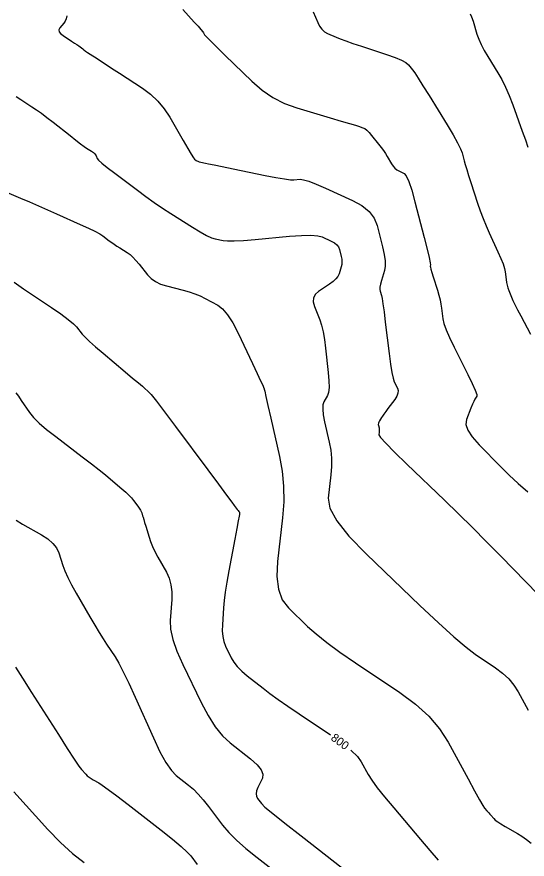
# Model space of a CAD drawing. Extents: x 2082232 to 2083549, y 592624 to 593832.
# Drawn here: x 2083256.2 to 2083299.1, y 592816.8 to 592887.5 of the extents above; entities that cross this region are included whole.
import ezdxf

# ---------------------------------------------------------------- set-up
doc = ezdxf.new("R2010")
doc.units = 0
doc.layers.add('DT_X_Contour_Major', color=7, linetype='Continuous')
doc.layers.add('DT_X_Contour_Minor', color=7, linetype='Continuous')

msp = doc.modelspace()

# ---------------------------------------------------------------- linework, layer by layer
at = {"layer": 'DT_X_Contour_Major'}
for points in [[(2083281.095, 592887.932), (2083281.482, 592887.027), (2083281.642, 592886.715), (2083281.834, 592886.459), (2083282.057, 592886.257), (2083282.311, 592886.111), (2083283.029, 592885.793), (2083283.364, 592885.656), (2083283.829, 592885.484), (2083284.424, 592885.275), (2083285.15, 592885.03), (2083287.259, 592884.33), (2083287.967, 592884.08), (2083288.51, 592883.855), (2083288.886, 592883.656), (2083289.097, 592883.483), (2083289.437, 592883.054), (2083289.619, 592882.798), (2083289.911, 592882.352), (2083290.313, 592881.716), (2083290.825, 592880.89), (2083292.335, 592878.435), (2083292.839, 592877.597), (2083293.218, 592876.925), (2083293.473, 592876.42), (2083293.603, 592876.08), (2083293.782, 592875.397), (2083293.867, 592875.091), (2083293.988, 592874.686), (2083294.145, 592874.183), (2083294.338, 592873.581), (2083294.899, 592871.843), (2083295.117, 592871.198), (2083295.352, 592870.568), (2083295.604, 592869.952), (2083295.872, 592869.35), (2083296.609, 592867.764), (2083296.854, 592867.213), (2083297.037, 592866.75), (2083297.158, 592866.374), (2083297.217, 592866.087), (2083297.29, 592865.437), (2083297.325, 592865.198), (2083297.374, 592864.965), (2083297.439, 592864.74), (2083297.517, 592864.522), (2083297.748, 592863.95), (2083297.861, 592863.691), (2083298.03, 592863.343), (2083298.254, 592862.905), (2083298.532, 592862.378), (2083299.349, 592860.854)], [(2083255.998, 592865.204), (2083256.788, 592864.667), (2083259.132, 592863.09), (2083259.923, 592862.545), (2083260.539, 592862.091), (2083260.98, 592861.728), (2083261.245, 592861.458), (2083261.719, 592860.858), (2083261.961, 592860.589), (2083262.333, 592860.229), (2083262.835, 592859.78), (2083263.467, 592859.241), (2083265.325, 592857.683), (2083265.95, 592857.159), (2083266.429, 592856.756), (2083266.763, 592856.475), (2083266.953, 592856.314), (2083267.264, 592856.046), (2083267.494, 592855.786), (2083267.949, 592855.21), (2083268.629, 592854.316), (2083269.535, 592853.104), (2083272.252, 592849.451), (2083273.155, 592848.237), (2083273.827, 592847.334), (2083274.267, 592846.743), (2083274.476, 592846.464), (2083274.726, 592846.134), (2083274.808, 592846.025), (2083274.867, 592845.945), (2083274.904, 592845.893), (2083274.917, 592845.87), (2083274.922, 592845.848), (2083274.923, 592845.838), (2083274.923, 592845.822), (2083274.922, 592845.802), (2083274.92, 592845.778), (2083274.912, 592845.706), (2083274.885, 592845.557), (2083274.813, 592845.163), (2083274.694, 592844.524), (2083274.529, 592843.64), (2083274.026, 592840.958), (2083273.857, 592840.01), (2083273.725, 592839.18), (2083273.631, 592838.467), (2083273.576, 592837.871), (2083273.478, 592836.438), (2083273.468, 592835.923), (2083273.511, 592835.451), (2083273.606, 592835.024), (2083273.754, 592834.64), (2083274.22, 592833.675), (2083274.435, 592833.309), (2083274.732, 592832.935), (2083275.109, 592832.553), (2083275.567, 592832.163), (2083276.898, 592831.111), (2083277.462, 592830.68), (2083278.156, 592830.176), (2083278.981, 592829.6), (2083279.935, 592828.951), (2083282.563, 592827.185)], [(2083284.246, 592825.931), (2083284.293, 592825.892), (2083284.813, 592825.381), (2083285.134, 592824.94), (2083285.724, 592823.856), (2083286.023, 592823.376), (2083286.478, 592822.749), (2083287.089, 592821.976), (2083287.855, 592821.057), (2083290.106, 592818.41), (2083290.902, 592817.475), (2083291.601, 592816.656)]]:
    msp.add_lwpolyline(points, dxfattribs=at)
at = {"layer": 'DT_X_Contour_Minor'}
for points in [[(2083260.419, 592887.584), (2083260.363, 592887.349), (2083260.279, 592887.147), (2083260.167, 592886.979), (2083259.828, 592886.572), (2083259.751, 592886.418), (2083259.772, 592886.258), (2083259.892, 592886.093), (2083260.11, 592885.924), (2083260.824, 592885.464), (2083261.069, 592885.305), (2083261.269, 592885.172), (2083261.423, 592885.065), (2083261.532, 592884.984), (2083261.762, 592884.803), (2083261.865, 592884.726), (2083262.001, 592884.63), (2083262.171, 592884.515), (2083262.374, 592884.382), (2083262.961, 592884.003), (2083263.244, 592883.82), (2083263.653, 592883.553), (2083264.187, 592883.203), (2083264.846, 592882.771), (2083266.771, 592881.506), (2083267.456, 592880.999), (2083268.066, 592880.425), (2083268.602, 592879.784), (2083269.063, 592879.078), (2083270.194, 592877.104), (2083270.571, 592876.451), (2083270.854, 592875.974), (2083271.043, 592875.672), (2083271.138, 592875.545), (2083271.267, 592875.44), (2083271.328, 592875.402), (2083271.414, 592875.367), (2083271.525, 592875.333), (2083271.661, 592875.301), (2083272.057, 592875.221), (2083272.314, 592875.168), (2083272.785, 592875.071), (2083273.472, 592874.929), (2083274.375, 592874.743), (2083277.068, 592874.187), (2083277.977, 592874.007), (2083278.683, 592873.884), (2083279.186, 592873.817), (2083279.486, 592873.807), (2083280.016, 592873.856), (2083280.298, 592873.823), (2083280.743, 592873.689), (2083281.354, 592873.454), (2083282.128, 592873.117), (2083284.413, 592872.083), (2083285.185, 592871.659), (2083285.785, 592871.165), (2083286.214, 592870.6), (2083286.471, 592869.964), (2083286.93, 592868.174), (2083287.068, 592867.547), (2083287.14, 592867.008), (2083287.145, 592866.559), (2083287.083, 592866.197), (2083286.828, 592865.353), (2083286.75, 592865.059), (2083286.706, 592864.811), (2083286.696, 592864.609), (2083286.722, 592864.452), (2083286.835, 592864.097), (2083286.887, 592863.857), (2083286.958, 592863.403), (2083287.047, 592862.736), (2083287.155, 592861.855), (2083287.469, 592859.221), (2083287.584, 592858.333), (2083287.695, 592857.641), (2083287.801, 592857.146), (2083287.903, 592856.849), (2083288.167, 592856.319), (2083288.227, 592856.11), (2083288.21, 592855.881), (2083288.115, 592855.631), (2083287.942, 592855.362), (2083287.377, 592854.615), (2083287.184, 592854.356), (2083287.028, 592854.141), (2083286.91, 592853.97), (2083286.829, 592853.842), (2083286.663, 592853.559), (2083286.61, 592853.456), (2083286.578, 592853.36), (2083286.566, 592853.27), (2083286.575, 592853.186), (2083286.624, 592852.971), (2083286.639, 592852.889), (2083286.646, 592852.805), (2083286.647, 592852.718), (2083286.64, 592852.628), (2083286.612, 592852.385), (2083286.751, 592852.163), (2083287.188, 592851.68), (2083287.923, 592850.937), (2083288.956, 592849.932), (2083292.108, 592846.906), (2083293.29, 592845.762), (2083294.472, 592844.598), (2083295.655, 592843.414), (2083296.838, 592842.211), (2083299.992, 592838.978)], [(2083270.165, 592888.127), (2083271.12, 592887.064), (2083271.438, 592886.707), (2083271.674, 592886.437), (2083271.829, 592886.252), (2083271.902, 592886.152), (2083271.988, 592886.001), (2083272.121, 592885.849), (2083272.454, 592885.508), (2083272.988, 592884.979), (2083273.722, 592884.259), (2083275.947, 592882.089), (2083276.808, 592881.339), (2083277.723, 592880.715), (2083278.692, 592880.218), (2083279.714, 592879.847), (2083282.513, 592879.028), (2083283.449, 592878.753), (2083284.158, 592878.543), (2083284.641, 592878.398), (2083284.897, 592878.318), (2083285.277, 592878.192), (2083285.43, 592878.116), (2083285.601, 592877.982), (2083285.793, 592877.79), (2083286.004, 592877.541), (2083286.593, 592876.798), (2083286.803, 592876.526), (2083286.992, 592876.266), (2083287.16, 592876.017), (2083287.307, 592875.782), (2083287.669, 592875.169), (2083287.81, 592874.958), (2083287.958, 592874.786), (2083288.114, 592874.652), (2083288.278, 592874.556), (2083288.727, 592874.353), (2083288.911, 592874.146), (2083289.123, 592873.679), (2083289.366, 592872.951), (2083289.638, 592871.961), (2083290.403, 592868.976), (2083290.652, 592867.991), (2083290.828, 592867.278), (2083290.928, 592866.836), (2083290.955, 592866.665), (2083290.926, 592866.57), (2083290.934, 592866.486), (2083290.977, 592866.306), (2083291.057, 592866.03), (2083291.173, 592865.657), (2083291.53, 592864.535), (2083291.653, 592864.126), (2083291.751, 592863.739), (2083291.826, 592863.374), (2083291.877, 592863.032), (2083291.983, 592862.149), (2083292.071, 592861.752), (2083292.257, 592861.222), (2083292.54, 592860.56), (2083292.921, 592859.766), (2083294.066, 592857.471), (2083294.436, 592856.71), (2083294.688, 592856.15), (2083294.821, 592855.79), (2083294.836, 592855.631), (2083294.716, 592855.473), (2083294.659, 592855.376), (2083294.577, 592855.205), (2083294.47, 592854.958), (2083294.338, 592854.636), (2083293.953, 592853.677), (2083293.912, 592853.275), (2083294.077, 592852.788), (2083294.449, 592852.217), (2083295.028, 592851.561), (2083296.845, 592849.697), (2083297.551, 592849), (2083298.305, 592848.305), (2083299.108, 592847.612)], [(2083294.281, 592887.765), (2083294.393, 592887.492), (2083294.513, 592887.129), (2083294.847, 592886.04), (2083294.996, 592885.618), (2083295.196, 592885.167), (2083295.445, 592884.688), (2083295.744, 592884.18), (2083296.606, 592882.788), (2083296.926, 592882.228), (2083297.24, 592881.594), (2083297.546, 592880.885), (2083297.845, 592880.102), (2083298.634, 592877.913), (2083298.905, 592877.166), (2083299.127, 592876.565)], [(2083256.162, 592880.809), (2083256.555, 592880.559), (2083257.493, 592879.956), (2083257.868, 592879.705), (2083258.288, 592879.406), (2083258.754, 592879.057), (2083259.266, 592878.659), (2083260.693, 592877.533), (2083261.181, 592877.151), (2083261.576, 592876.848), (2083261.876, 592876.626), (2083262.082, 592876.483), (2083262.507, 592876.208), (2083262.65, 592876.108), (2083262.76, 592876.011), (2083262.838, 592875.919), (2083262.883, 592875.831), (2083262.958, 592875.602), (2083263.072, 592875.459), (2083263.357, 592875.205), (2083263.814, 592874.839), (2083264.443, 592874.36), (2083266.347, 592872.935), (2083267.058, 592872.412), (2083267.761, 592871.915), (2083268.458, 592871.442), (2083269.148, 592870.993), (2083270.979, 592869.831), (2083271.611, 592869.443), (2083272.137, 592869.151), (2083272.555, 592868.954), (2083272.865, 592868.853), (2083273.551, 592868.712), (2083273.911, 592868.678), (2083274.478, 592868.682), (2083275.252, 592868.725), (2083276.233, 592868.806), (2083279.124, 592869.072), (2083280.108, 592869.144), (2083280.892, 592869.158), (2083281.477, 592869.115), (2083281.861, 592869.015), (2083282.621, 592868.671), (2083282.877, 592868.53), (2083283.076, 592868.366), (2083283.219, 592868.178), (2083283.304, 592867.967), (2083283.457, 592867.372), (2083283.499, 592867.15), (2083283.51, 592866.93), (2083283.491, 592866.711), (2083283.441, 592866.495), (2083283.268, 592865.921), (2083283.169, 592865.704), (2083283.001, 592865.486), (2083282.766, 592865.265), (2083282.462, 592865.043), (2083281.56, 592864.447), (2083281.285, 592864.199), (2083281.135, 592863.904), (2083281.112, 592863.56), (2083281.214, 592863.168), (2083281.653, 592862.059), (2083281.808, 592861.599), (2083281.942, 592861.049), (2083282.055, 592860.41), (2083282.147, 592859.682), (2083282.364, 592857.621), (2083282.421, 592856.921), (2083282.43, 592856.365), (2083282.389, 592855.953), (2083282.299, 592855.687), (2083281.995, 592855.169), (2083281.913, 592854.918), (2083281.897, 592854.555), (2083281.946, 592854.079), (2083282.061, 592853.491), (2083282.454, 592851.773), (2083282.573, 592851.118), (2083282.634, 592850.441), (2083282.637, 592849.743), (2083282.583, 592849.023), (2083282.361, 592847.076), (2083282.499, 592846.235), (2083283.08, 592845.171), (2083284.102, 592843.886), (2083285.567, 592842.379), (2083290.062, 592838.063), (2083291.616, 592836.594), (2083292.908, 592835.422), (2083293.937, 592834.548), (2083294.704, 592833.972), (2083296.397, 592832.834), (2083296.992, 592832.388), (2083297.508, 592831.903), (2083297.944, 592831.379), (2083298.3, 592830.817), (2083299.144, 592829.267)], [(2083254.501, 592873.155), (2083256.531, 592872.284), (2083257.291, 592871.956), (2083258.048, 592871.626), (2083258.803, 592871.294), (2083259.555, 592870.96), (2083261.557, 592870.067), (2083262.239, 592869.755), (2083262.783, 592869.489), (2083263.189, 592869.27), (2083263.458, 592869.098), (2083263.989, 592868.7), (2083264.193, 592868.55), (2083264.406, 592868.401), (2083264.628, 592868.251), (2083264.86, 592868.102), (2083265.488, 592867.703), (2083265.728, 592867.53), (2083265.975, 592867.31), (2083266.23, 592867.043), (2083266.493, 592866.73), (2083267.205, 592865.832), (2083267.504, 592865.521), (2083267.868, 592865.262), (2083268.297, 592865.053), (2083268.79, 592864.896), (2083270.191, 592864.547), (2083270.701, 592864.405), (2083271.178, 592864.242), (2083271.624, 592864.059), (2083272.038, 592863.854), (2083273.099, 592863.28), (2083273.503, 592862.972), (2083273.922, 592862.479), (2083274.353, 592861.801), (2083274.799, 592860.937), (2083276.004, 592858.386), (2083276.402, 592857.545), (2083276.689, 592856.935), (2083276.867, 592856.556), (2083276.935, 592856.407), (2083276.97, 592856.319), (2083276.981, 592856.29), (2083276.99, 592856.267), (2083276.995, 592856.252), (2083276.997, 592856.244), (2083276.998, 592856.231), (2083276.999, 592856.226), (2083276.999, 592856.223), (2083276.999, 592856.22), (2083276.998, 592856.219), (2083276.996, 592856.216), (2083277.03, 592856.063), (2083277.133, 592855.61), (2083277.306, 592854.854), (2083277.548, 592853.797), (2083278.285, 592850.574), (2083278.507, 592849.346), (2083278.621, 592848.077), (2083278.628, 592846.768), (2083278.526, 592845.419), (2083278.111, 592841.767), (2083278.05, 592840.496), (2083278.181, 592839.421), (2083278.502, 592838.543), (2083279.015, 592837.861), (2083280.636, 592836.305), (2083281.343, 592835.677), (2083282.247, 592834.959), (2083283.35, 592834.152), (2083284.65, 592833.256), (2083288.381, 592830.748), (2083289.684, 592829.781), (2083290.792, 592828.763), (2083291.708, 592827.692), (2083292.429, 592826.57), (2083294.095, 592823.508), (2083294.651, 592822.493), (2083295.068, 592821.744), (2083295.347, 592821.261), (2083295.487, 592821.044), (2083295.677, 592820.821), (2083295.751, 592820.734), (2083295.83, 592820.642), (2083295.915, 592820.543), (2083296.005, 592820.44), (2083296.252, 592820.155), (2083296.381, 592820.034), (2083296.583, 592819.885), (2083296.859, 592819.708), (2083297.207, 592819.502), (2083298.235, 592818.915), (2083298.619, 592818.678), (2083299.002, 592818.407), (2083299.383, 592818.103)], [(2083256.151, 592855.912), (2083256.362, 592855.63), (2083256.605, 592855.282), (2083257.3, 592854.267), (2083257.632, 592853.854), (2083258.108, 592853.379), (2083258.727, 592852.841), (2083259.49, 592852.24), (2083261.716, 592850.554), (2083262.49, 592849.962), (2083263.145, 592849.453), (2083263.68, 592849.025), (2083264.094, 592848.679), (2083265.04, 592847.866), (2083265.367, 592847.576), (2083265.64, 592847.317), (2083265.858, 592847.088), (2083266.021, 592846.889), (2083266.385, 592846.4), (2083266.508, 592846.228), (2083266.603, 592846.079), (2083266.671, 592845.951), (2083266.711, 592845.846), (2083266.783, 592845.596), (2083266.82, 592845.471), (2083266.876, 592845.282), (2083266.951, 592845.029), (2083267.046, 592844.713), (2083267.324, 592843.784), (2083267.449, 592843.42), (2083267.614, 592843.022), (2083267.82, 592842.592), (2083268.067, 592842.129), (2083268.78, 592840.851), (2083269.008, 592840.349), (2083269.159, 592839.801), (2083269.231, 592839.208), (2083269.225, 592838.569), (2083269.105, 592836.803), (2083269.137, 592836.074), (2083269.324, 592835.214), (2083269.667, 592834.221), (2083270.165, 592833.095), (2083271.698, 592829.918), (2083272.282, 592828.812), (2083272.882, 592827.877), (2083273.498, 592827.113), (2083274.132, 592826.52), (2083275.843, 592825.168), (2083276.387, 592824.687), (2083276.735, 592824.258), (2083276.887, 592823.882), (2083276.843, 592823.559), (2083276.465, 592822.767), (2083276.356, 592822.487), (2083276.314, 592822.241), (2083276.336, 592822.029), (2083276.425, 592821.851), (2083276.749, 592821.421), (2083277.049, 592821.13), (2083277.706, 592820.579), (2083278.718, 592819.769), (2083280.088, 592818.699), (2083284.215, 592815.499)], [(2083256.165, 592845.215), (2083256.705, 592844.903), (2083258.299, 592843.994), (2083258.837, 592843.645), (2083259.259, 592843.278), (2083259.563, 592842.895), (2083259.749, 592842.496), (2083260.09, 592841.407), (2083260.256, 592840.957), (2083260.497, 592840.422), (2083260.814, 592839.805), (2083261.206, 592839.103), (2083262.352, 592837.119), (2083262.762, 592836.418), (2083263.132, 592835.801), (2083263.461, 592835.268), (2083263.75, 592834.82), (2083264.468, 592833.738), (2083264.776, 592833.223), (2083265.16, 592832.488), (2083265.619, 592831.534), (2083266.156, 592830.361), (2083267.687, 592826.94), (2083268.239, 592825.78), (2083268.743, 592824.865), (2083269.201, 592824.195), (2083269.612, 592823.77), (2083270.647, 592822.965), (2083271.042, 592822.627), (2083271.451, 592822.218), (2083271.874, 592821.737), (2083272.312, 592821.184), (2083273.497, 592819.613), (2083274.011, 592819.001), (2083274.664, 592818.342), (2083275.456, 592817.636), (2083276.387, 592816.884), (2083279.055, 592814.815)], [(2083256.121, 592832.879), (2083256.71, 592831.956), (2083257.467, 592830.764), (2083259.713, 592827.225), (2083260.465, 592826.046), (2083261.041, 592825.163), (2083261.438, 592824.575), (2083261.657, 592824.282), (2083262.006, 592823.897), (2083262.142, 592823.758), (2083262.292, 592823.632), (2083262.454, 592823.518), (2083262.629, 592823.416), (2083263.112, 592823.16), (2083263.401, 592822.975), (2083263.906, 592822.61), (2083264.626, 592822.067), (2083265.563, 592821.344), (2083268.348, 592819.176), (2083269.287, 592818.432), (2083270.015, 592817.824), (2083270.533, 592817.352), (2083270.84, 592817.017), (2083271.377, 592816.305)], [(2083255.982, 592822.401), (2083258.838, 592819.236), (2083259.89, 592818.137), (2083260.903, 592817.214), (2083261.877, 592816.466)]]:
    msp.add_lwpolyline(points, dxfattribs=at)

# ---------------------------------------------------------------- texts
at = {"layer": 'DT_X_Contour_Major'}
msp.add_text('800', height=0.7, rotation=323.30879, dxfattribs=at).set_placement((2083282.523, 592826.814))

doc.saveas('drawing.dxf')
